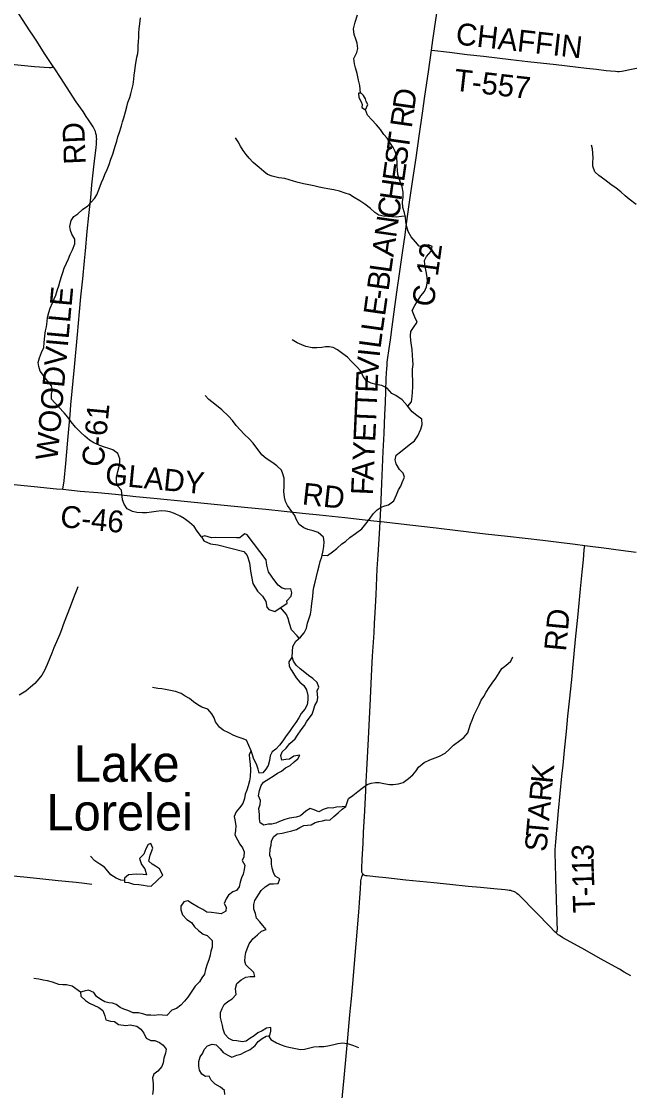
# Model space of a CAD drawing. Extents: x 1451455 to 1749751, y 218250 to 574981.
# Drawn here: x 1549919 to 1558249, y 434437 to 449081 of the extents above; entities that cross this region are included whole.
import ezdxf

# ---------------------------------------------------------------- set-up
doc = ezdxf.new("R2010")
doc.units = 0
for name, color, linetype in [('GM_X_County_Road', 7, 'Continuous'), ('GM_X_County_Road_Text', 7, 'Continuous'), ('GM_X_Major_Lake', 7, 'Continuous'), ('GM_X_Major_Lake_Text', 7, 'Continuous'), ('GM_X_Minor_Lake', 7, 'Continuous'), ('GM_X_Minor_River', 7, 'Continuous'), ('GM_X_Township_Road', 7, 'Continuous'), ('GM_X_Township_Road_Text', 7, 'Continuous')]:
    doc.layers.add(name, color=color, linetype=linetype)

msp = doc.modelspace()

# ---------------------------------------------------------------- linework, layer by layer
at = {"layer": 'GM_X_County_Road'}
for points in [[(1550356, 448462), (1550246, 448630), (1550121, 448822), (1550076, 448891), (1550035, 448954), (1549935, 449108), (1549768, 449364), (1549653, 449539), (1549492, 449787), (1549348, 450007), (1549230, 450188)], [(1555535, 448687), (1555554, 448825), (1555594, 449101), (1555616, 449254), (1555649, 449487), (1555671, 449629)], [(1554831, 442232), (1554840, 442411), (1554855, 442752), (1554876, 443191), (1554888, 443437), (1554898, 443699), (1554904, 443856), (1554917, 444184), (1554920, 444269), (1554923, 444325), (1554927, 444375), (1554931, 444414), (1554935, 444445), (1554956, 444601), (1554973, 444718), (1554998, 444897), (1555026, 445105), (1555063, 445374), (1555103, 445657), (1555139, 445912), (1555174, 446160), (1555195, 446307), (1555232, 446573), (1555255, 446733), (1555290, 446976), (1555325, 447213), (1555367, 447508), (1555411, 447823), (1555446, 448059), (1555493, 448390), (1555535, 448687)], [(1550489, 442673), (1550503, 442789), (1550526, 443025), (1550557, 443344), (1550574, 443545), (1550587, 443694), (1550598, 443828), (1550647, 444344), (1550688, 444791), (1550717, 445105), (1550735, 445307), (1550759, 445555), (1550782, 445803), (1550795, 445937), (1550821, 446204), (1550843, 446423), (1550868, 446665), (1550886, 446844), (1550918, 447131), (1550939, 447319), (1550943, 447349), (1550944, 447365), (1550947, 447391), (1550949, 447405), (1550949, 447420), (1550950, 447439), (1550950, 447454), (1550951, 447470), (1550950, 447489), (1550949, 447503), (1550946, 447518), (1550944, 447531), (1550940, 447548), (1550932, 447573), (1550921, 447601), (1550912, 447618), (1550900, 447639), (1550839, 447733), (1550808, 447779), (1550763, 447847), (1550670, 447981), (1550453, 448314), (1550376, 448432), (1550356, 448462)], [(1550489, 442673), (1550722, 442649), (1550967, 442627), (1551209, 442604), (1551487, 442576), (1551732, 442553), (1552192, 442508), (1552603, 442466), (1553021, 442423), (1553266, 442399), (1553771, 442345), (1554003, 442322), (1554349, 442285), (1554704, 442245), (1554831, 442232)], [(1554599, 437402), (1554595, 437407), (1554591, 437413), (1554586, 437421), (1554584, 437429), (1554582, 437439), (1554581, 437449), (1554581, 437480), (1554588, 437607), (1554598, 437820), (1554606, 437971), (1554622, 438270), (1554635, 438549), (1554642, 438667), (1554651, 438831), (1554674, 439256), (1554702, 439809), (1554711, 440011), (1554720, 440211), (1554730, 440389), (1554749, 440705), (1554756, 440836), (1554763, 440986), (1554776, 441226), (1554794, 441583), (1554805, 441776), (1554822, 442061), (1554831, 442232)], [(1554831, 442232), (1554845, 442230), (1555238, 442187), (1555598, 442145), (1555896, 442110), (1556277, 442064), (1556577, 442029), (1557063, 441975), (1557245, 441953), (1557505, 441921), (1557634, 441904)], [(1557634, 441904), (1557710, 441895), (1557896, 441871), (1558130, 441839), (1558340, 441811)], [(1554296, 434136), (1554325, 434472), (1554338, 434613), (1554366, 434910), (1554389, 435158), (1554418, 435473), (1554426, 435568), (1554439, 435695), (1554458, 435901), (1554483, 436177), (1554506, 436446), (1554541, 436881), (1554552, 437011), (1554564, 437204), (1554569, 437289), (1554570, 437310), (1554573, 437328), (1554576, 437348), (1554580, 437363), (1554587, 437378), (1554599, 437402)], [(1557246, 436595), (1557224, 436614), (1557150, 436689), (1556978, 436869), (1556926, 436922), (1556789, 437062), (1556737, 437112), (1556722, 437125), (1556707, 437138), (1556689, 437151), (1556672, 437160), (1556657, 437166), (1556642, 437171), (1556621, 437176), (1556600, 437180), (1556579, 437183), (1556547, 437187), (1556391, 437201), (1556209, 437217), (1556040, 437234), (1555789, 437260), (1555568, 437284), (1555186, 437320), (1554909, 437350), (1554771, 437364), (1554657, 437377), (1554637, 437381), (1554622, 437385), (1554616, 437388), (1554610, 437392), (1554601, 437399), (1554599, 437402)], [(1558268, 436008), (1558177, 436060), (1558109, 436100), (1557851, 436243), (1557668, 436346), (1557593, 436387), (1557336, 436532), (1557291, 436560), (1557272, 436573), (1557257, 436584), (1557246, 436595)]]:
    msp.add_lwpolyline(points, dxfattribs=at)
at = {"layer": 'GM_X_Major_Lake'}
for points in [[(1553370, 437425), (1553356, 437483), (1553346, 437541), (1553346, 437601), (1553322, 437657), (1553326, 437748), (1553338, 437798), (1553346, 437854), (1553372, 437912), (1553422, 437956), (1553492, 437962), (1553544, 437978), (1553621, 437996), (1553685, 438014), (1553735, 438042), (1553787, 438068), (1553838, 438074), (1553888, 438078), (1553942, 438109), (1553994, 438123), (1554044, 438133), (1554095, 438145), (1554145, 438141), (1554199, 438191), (1554257, 438241), (1554311, 438293), (1554362, 438327), (1554311, 438325), (1554233, 438321), (1554181, 438307), (1554121, 438309), (1554054, 438289), (1553992, 438257), (1553928, 438283), (1553876, 438299), (1553813, 438263), (1553743, 438203), (1553681, 438183), (1553593, 438167), (1553528, 438149), (1553456, 438125), (1553404, 438102), (1553348, 438086), (1553297, 438088), (1553241, 438074), (1553189, 438104), (1553181, 438159), (1553181, 438221), (1553171, 438299), (1553191, 438357), (1553193, 438411), (1553165, 438475), (1553179, 438548), (1553205, 438614), (1553233, 438664), (1553307, 438706), (1553368, 438746), (1553426, 438786), (1553480, 438814), (1553536, 438858), (1553601, 438892), (1553655, 438939), (1553707, 438981), (1553731, 439031), (1553651, 439017), (1553593, 438977), (1553542, 438973), (1553484, 438963), (1553472, 439025), (1553492, 439077), (1553544, 439127), (1553595, 439193), (1553667, 439255), (1553701, 439305), (1553753, 439378), (1553795, 439436), (1553825, 439490), (1553902, 439592), (1553920, 439650), (1553938, 439712), (1553970, 439767), (1553978, 439819), (1553968, 439911), (1553992, 439961), (1553970, 440027), (1553910, 440083), (1553851, 440124), (1553799, 440164), (1553739, 440216), (1553683, 440264), (1553647, 440318), (1553629, 440378), (1553582, 440310), (1553586, 440252), (1553613, 440202), (1553645, 440150), (1553683, 440091), (1553733, 440033), (1553789, 439987), (1553823, 439925), (1553841, 439847)], [(1553841, 439847), (1553843, 439791), (1553831, 439722), (1553803, 439660), (1553753, 439602), (1553719, 439542), (1553679, 439480), (1553637, 439424), (1553590, 439356), (1553546, 439297), (1553502, 439227), (1553454, 439169), (1553406, 439115), (1553356, 439075), (1553327, 439023), (1553317, 438959), (1553299, 438890), (1553265, 438840), (1553227, 438790), (1553177, 438786), (1553161, 438842), (1553141, 438908), (1553103, 438977), (1553085, 439037), (1553068, 439089), (1553040, 439039), (1553042, 438979), (1553054, 438908), (1553056, 438832), (1553054, 438734), (1553042, 438678), (1553026, 438612), (1553008, 438552), (1552982, 438497), (1552976, 438439), (1552950, 438371), (1552906, 438311), (1552860, 438255), (1552832, 438191), (1552846, 438123), (1552854, 438062), (1552852, 438002), (1552842, 437940), (1552880, 437872), (1552910, 437814), (1552948, 437764), (1552970, 437706), (1552964, 437641), (1552944, 437587), (1552980, 437525), (1552970, 437465), (1552958, 437403), (1552934, 437351), (1552916, 437293), (1552902, 437230), (1552866, 437178), (1552816, 437160), (1552757, 437116), (1552723, 437066), (1552697, 436998), (1552725, 436948), (1552719, 436896), (1552655, 436859), (1552591, 436869), (1552525, 436878), (1552460, 436882), (1552404, 436918), (1552342, 436948), (1552262, 436996), (1552197, 437038), (1552145, 437024), (1552103, 436962), (1552103, 436912), (1552125, 436845), (1552187, 436781), (1552248, 436739), (1552292, 436681), (1552344, 436631), (1552410, 436581), (1552464, 436561), (1552531, 436495), (1552531, 436404), (1552515, 436348), (1552503, 436292), (1552485, 436230), (1552464, 436168), (1552440, 436094), (1552426, 436033), (1552392, 435983), (1552358, 435927), (1552300, 435867), (1552244, 435785), (1552201, 435715), (1552155, 435661), (1552101, 435606), (1552045, 435564), (1551981, 435538), (1551910, 435468), (1551854, 435472), (1551800, 435474), (1551744, 435466)], [(1552704, 434384), (1552700, 434438), (1552645, 434486), (1552575, 434524), (1552517, 434582), (1552493, 434634), (1552443, 434630), (1552392, 434664), (1552360, 434718), (1552348, 434774), (1552350, 434835), (1552368, 434899), (1552404, 434949), (1552424, 434999), (1552469, 435051), (1552531, 435075), (1552585, 435063), (1552643, 435009), (1552681, 434959), (1552746, 434921), (1552800, 434897), (1552872, 434921), (1552926, 434937), (1552977, 434965), (1553053, 435001), (1553121, 435055), (1553161, 435111), (1553218, 435151), (1553270, 435181), (1553322, 435191), (1553336, 435250), (1553336, 435302), (1553278, 435292), (1553218, 435254), (1553157, 435228), (1553107, 435187), (1553049, 435149), (1552999, 435115), (1552942, 435105), (1552868, 435117), (1552816, 435125), (1552760, 435149), (1552704, 435212), (1552681, 435278), (1552675, 435328), (1552647, 435440), (1552647, 435506), (1552669, 435564), (1552695, 435616), (1552746, 435659), (1552804, 435693), (1552862, 435753), (1552852, 435837), (1552870, 435903), (1552928, 435955), (1552993, 435991), (1553053, 436001), (1553115, 435999), (1553101, 436056), (1552993, 436158), (1552980, 436212), (1552982, 436274), (1552992, 436328), (1553011, 436378), (1553037, 436446), (1553089, 436517), (1553151, 436571), (1553207, 436623), (1553272, 436643), (1553225, 436699), (1553185, 436749), (1553139, 436801), (1553125, 436863), (1553103, 436924), (1553101, 436986), (1553115, 437040), (1553201, 437180), (1553257, 437228), (1553320, 437270), (1553372, 437268), (1553438, 437274), (1553458, 437337), (1553396, 437375), (1553370, 437425)], [(1551744, 435466), (1551690, 435470), (1551635, 435470), (1551581, 435490), (1551523, 435504), (1551451, 435502), (1551378, 435536), (1551324, 435552), (1551274, 435574), (1551218, 435618), (1551167, 435637), (1551117, 435641), (1551061, 435653), (1551009, 435685), (1550947, 435725), (1550910, 435781), (1550838, 435815), (1550778, 435799), (1550728, 435787), (1550732, 435733), (1550796, 435673), (1550852, 435633), (1550979, 435576), (1551035, 435534), (1551061, 435460), (1551077, 435408), (1551141, 435390), (1551194, 435386), (1551248, 435342), (1551348, 435330), (1551410, 435336), (1551499, 435318), (1551553, 435280), (1551597, 435222), (1551629, 435157), (1551694, 435123), (1551746, 435125), (1551810, 435095), (1551862, 435059), (1551900, 435005), (1551894, 434949), (1551872, 434883), (1551860, 434819), (1551844, 434766), (1551788, 434704), (1551732, 434664), (1551716, 434612), (1551722, 434532), (1551724, 434452), (1551716, 434386)]]:
    msp.add_lwpolyline(points, dxfattribs=at)
at = {"layer": 'GM_X_Minor_Lake'}
for points in [[(1554633, 447870), (1554664, 447941), (1554639, 447984), (1554630, 448022), (1554603, 448068), (1554573, 448097), (1554535, 448098), (1554540, 448037), (1554571, 447981), (1554588, 447942), (1554584, 447904)], [(1554584, 447904), (1554633, 447870)], [(1553561, 441115), (1553553, 441147), (1553614, 441208), (1553623, 441256), (1553610, 441309), (1553540, 441304), (1553490, 441317), (1553437, 441360), (1553376, 441439), (1553343, 441481), (1553302, 441544), (1553281, 441633), (1553271, 441709), (1553012, 442048), (1552980, 442062), (1552944, 442037), (1552909, 442010), (1552865, 442006), (1552572, 442014), (1552524, 442010), (1552432, 442034), (1552384, 442021), (1552417, 441966), (1552510, 441927), (1552610, 441911), (1552964, 441822), (1553013, 441766), (1553045, 441665), (1553055, 441551), (1553090, 441384), (1553152, 441277), (1553221, 441211), (1553266, 441138), (1553283, 441060), (1553310, 441028), (1553390, 441000)], [(1553390, 441000), (1553561, 441115)], [(1551858, 437388), (1551811, 437477), (1551758, 437510), (1551712, 437539), (1551663, 437578), (1551682, 437663), (1551718, 437757), (1551693, 437821), (1551655, 437808), (1551624, 437748), (1551594, 437675), (1551537, 437616), (1551566, 437533), (1551611, 437474), (1551633, 437392), (1551585, 437395), (1551493, 437404), (1551385, 437394), (1551330, 437345), (1551331, 437293), (1551387, 437286), (1551456, 437265), (1551527, 437258), (1551593, 437251), (1551641, 437242), (1551697, 437237)], [(1551697, 437237), (1551858, 437388)]]:
    msp.add_lwpolyline(points, dxfattribs=at)
at = {"layer": 'GM_X_Minor_River'}
for points in [[(1554564, 448097), (1554555, 448205), (1554536, 448278), (1554518, 448368), (1554497, 448447), (1554482, 448501), (1554471, 448571), (1554513, 448655), (1554528, 448710), (1554517, 448781), (1554498, 448837), (1554475, 448900), (1554467, 448980), (1554491, 449073), (1554521, 449171)], [(1551257, 447551), (1551291, 447649), (1551304, 447706), (1551321, 447760), (1551343, 447842), (1551362, 447910), (1551379, 447969), (1551405, 448037), (1551418, 448089), (1551437, 448163), (1551448, 448218), (1551461, 448292), (1551466, 448346), (1551471, 448402), (1551483, 448480), (1551492, 448534), (1551501, 448590), (1551512, 448642), (1551517, 448694), (1551520, 448748), (1551525, 448804), (1551526, 448862), (1551529, 448922), (1551532, 448984), (1551542, 449048), (1551551, 449132)], [(1555210, 443811), (1555262, 443872), (1555273, 443944), (1555278, 443998), (1555282, 444080), (1555281, 444158), (1555277, 444246), (1555278, 444318), (1555285, 444382), (1555280, 444442), (1555275, 444504), (1555269, 444589), (1555260, 444649), (1555251, 444713), (1555248, 444775), (1555253, 444833), (1555288, 444887), (1555342, 444960), (1555307, 445032), (1555271, 445121), (1555310, 445191), (1555352, 445264), (1555391, 445321), (1555440, 445384), (1555469, 445446), (1555483, 445524), (1555478, 445574), (1555467, 445632), (1555456, 445701), (1555445, 445753), (1555438, 445807), (1555467, 445863), (1555530, 445933), (1555545, 445997), (1555494, 446020), (1555425, 445997), (1555369, 446004), (1555318, 446063), (1555259, 446132), (1555218, 446205), (1555199, 446268), (1555185, 446334), (1555178, 446400), (1555165, 446461), (1555144, 446533), (1555141, 446609), (1555147, 446673), (1555146, 446741), (1555135, 446815), (1555107, 446890), (1555076, 446983), (1555069, 447043), (1555068, 447097), (1555067, 447159), (1555057, 447245), (1555040, 447298), (1555009, 447354), (1554974, 447411), (1554927, 447480), (1554882, 447533), (1554837, 447600), (1554784, 447663), (1554721, 447734), (1554660, 447799), (1554633, 447870)], [(1552384, 442021), (1552327, 442100), (1552284, 442163), (1552223, 442220), (1552150, 442275), (1552092, 442306), (1552016, 442340), (1551951, 442365), (1551897, 442374), (1551834, 442377), (1551766, 442370), (1551702, 442361), (1551631, 442351), (1551579, 442350), (1551499, 442357), (1551439, 442370), (1551368, 442405), (1551325, 442470), (1551302, 442527), (1551301, 442581), (1551292, 442659), (1551235, 442722), (1551222, 442778), (1551223, 442840), (1551241, 442916), (1551254, 442968), (1551267, 443030), (1551266, 443092), (1551241, 443162), (1551170, 443212), (1551116, 443231), (1551056, 443250), (1550994, 443273), (1550911, 443310), (1550853, 443346), (1550788, 443399), (1550733, 443452), (1550660, 443523), (1550601, 443596), (1550556, 443661), (1550505, 443720), (1550430, 443800), (1550375, 443855), (1550332, 443907), (1550331, 443977), (1550346, 444037), (1550333, 444088), (1550276, 444159), (1550235, 444215), (1550177, 444291), (1550156, 444353), (1550151, 444411), (1550166, 444473), (1550193, 444547), (1550227, 444616), (1550232, 444680), (1550240, 444774), (1550251, 444842), (1550262, 444896), (1550271, 444970), (1550278, 445026), (1550294, 445095), (1550315, 445153), (1550344, 445225), (1550367, 445280), (1550390, 445332), (1550412, 445408), (1550431, 445461), (1550452, 445529), (1550469, 445587), (1550486, 445643), (1550507, 445702), (1550537, 445768), (1550564, 445831), (1550589, 445887), (1550618, 445951), (1550652, 446034), (1550651, 446100), (1550612, 446167), (1550591, 446217), (1550584, 446270), (1550600, 446355), (1550639, 446407), (1550691, 446444), (1550755, 446505), (1550830, 446556), (1550920, 446654), (1550951, 446708), (1550985, 446789), (1551016, 446873), (1551043, 446932), (1551064, 446984), (1551094, 447053), (1551121, 447123), (1551146, 447195), (1551172, 447262), (1551191, 447326), (1551210, 447386), (1551225, 447442), (1551242, 447499), (1551257, 447551)], [(1555175, 446416), (1555126, 446407), (1555051, 446402), (1554991, 446406), (1554937, 446409), (1554877, 446412), (1554815, 446429), (1554760, 446464), (1554699, 446517), (1554621, 446576), (1554554, 446624), (1554479, 446671), (1554415, 446710), (1554355, 446731), (1554276, 446755), (1554198, 446774), (1554118, 446789), (1554066, 446798), (1553998, 446812), (1553924, 446827), (1553854, 446844), (1553784, 446857), (1553708, 446873), (1553644, 446894), (1553586, 446913), (1553527, 446928), (1553447, 446940), (1553353, 446961), (1553289, 446984), (1553238, 447027), (1553174, 447079), (1553095, 447150), (1553038, 447209), (1552999, 447260), (1552958, 447311), (1552919, 447371), (1552888, 447434), (1552851, 447487)], [(1558338, 446573), (1558245, 446648), (1558188, 446693), (1558127, 446748), (1558065, 446796), (1557994, 446849), (1557909, 446912), (1557828, 446972), (1557771, 447021), (1557744, 447098), (1557745, 447152), (1557748, 447210), (1557745, 447276), (1557742, 447336), (1557729, 447388)], [(1554037, 441769), (1554112, 441766), (1554179, 441815), (1554240, 441864), (1554308, 441925), (1554360, 441960), (1554417, 442015), (1554495, 442066), (1554582, 442132), (1554635, 442199), (1554687, 442266), (1554736, 442336), (1554793, 442391), (1554846, 442430), (1554899, 442447), (1554949, 442460), (1555020, 442513), (1555056, 442596), (1555083, 442664), (1555114, 442715), (1555135, 442767), (1555165, 442837), (1555150, 442893), (1555100, 442946), (1555052, 443021), (1555039, 443077), (1555052, 443141), (1555111, 443188), (1555184, 443247), (1555249, 443294), (1555302, 443337), (1555348, 443406), (1555389, 443495), (1555409, 443561), (1555402, 443633), (1555337, 443684), (1555271, 443732), (1555203, 443821), (1555134, 443898), (1555047, 443958), (1554995, 443985), (1554928, 444058), (1554857, 444093), (1554779, 444109), (1554709, 444128), (1554645, 444157), (1554600, 444220), (1554567, 444289), (1554514, 444350), (1554436, 444427), (1554384, 444482), (1554321, 444527), (1554250, 444581), (1554188, 444616), (1554136, 444623), (1554084, 444622), (1554032, 444617), (1553966, 444612), (1553901, 444609), (1553813, 444630), (1553760, 444651), (1553696, 444681), (1553627, 444722)], [(1553629, 440378), (1553636, 440519), (1553679, 440593), (1553741, 440648), (1553794, 440709), (1553825, 440770), (1553840, 440840), (1553860, 440910), (1553877, 440965), (1553886, 441017), (1553891, 441071), (1553900, 441141), (1553911, 441205), (1553917, 441275), (1553924, 441331), (1553941, 441403), (1553962, 441480), (1553980, 441554), (1553997, 441624), (1554010, 441686), (1554032, 441750), (1554053, 441835), (1554062, 441889), (1554065, 441953), (1554057, 442019), (1553983, 442081), (1553914, 442104), (1553842, 442123), (1553786, 442146), (1553723, 442193), (1553682, 442262), (1553665, 442315), (1553622, 442369), (1553563, 442453), (1553538, 442505), (1553521, 442567), (1553514, 442642), (1553516, 442710), (1553518, 442762), (1553516, 442824), (1553501, 442884), (1553480, 442937), (1553420, 442996), (1553365, 443037), (1553270, 443094), (1553211, 443146), (1553175, 443196), (1553128, 443255), (1553095, 443306), (1553040, 443365), (1552969, 443428), (1552916, 443489), (1552861, 443548), (1552812, 443615), (1552755, 443676), (1552664, 443762), (1552569, 443838), (1552486, 443905), (1552435, 443956)], [(1550694, 441338), (1550669, 441277), (1550640, 441207), (1550617, 441149), (1550585, 441062), (1550547, 440958), (1550507, 440855), (1550488, 440803), (1550469, 440750), (1550444, 440690), (1550400, 440585), (1550364, 440501), (1550335, 440428), (1550303, 440350), (1550272, 440275), (1550234, 440189), (1550199, 440128), (1550156, 440075), (1550102, 440015), (1550043, 439964), (1549980, 439910), (1549887, 439853)], [(1553725, 440634), (1553697, 440668), (1553618, 440748), (1553590, 440836), (1553575, 440903), (1553552, 440957), (1553469, 441053)], [(1554362, 438327), (1554398, 438440), (1554457, 438481), (1554526, 438532), (1554586, 438581), (1554655, 438631), (1554711, 438650), (1554769, 438655), (1554820, 438655), (1554884, 438643), (1554960, 438632), (1555012, 438629), (1555082, 438638), (1555149, 438659), (1555222, 438712), (1555281, 438763), (1555324, 438816), (1555357, 438869), (1555436, 438932), (1555515, 438969), (1555586, 438993), (1555645, 439018), (1555724, 439057), (1555777, 439110), (1555838, 439169), (1555923, 439232), (1555980, 439275), (1556034, 439336), (1556053, 439397), (1556070, 439455), (1556095, 439513), (1556122, 439582), (1556162, 439664), (1556191, 439719), (1556218, 439783), (1556253, 439836), (1556286, 439894), (1556328, 439957), (1556367, 440018), (1556418, 440088), (1556462, 440161), (1556501, 440218), (1556552, 440261), (1556621, 440320), (1556652, 440378)], [(1553068, 439089), (1553001, 439237), (1552945, 439258), (1552889, 439277), (1552831, 439300), (1552762, 439336), (1552684, 439373), (1552631, 439416), (1552578, 439489), (1552559, 439543), (1552528, 439598), (1552471, 439661), (1552389, 439687), (1552334, 439722), (1552278, 439763), (1552223, 439808), (1552161, 439841), (1552108, 439876), (1552032, 439903), (1551962, 439918), (1551894, 439930), (1551842, 439939), (1551790, 439945), (1551714, 439957)], [(1551330, 437316), (1551283, 437320), (1551215, 437349), (1551142, 437391), (1551103, 437445), (1551057, 437496), (1550992, 437541), (1550925, 437585), (1550864, 437650)], [(1550728, 435787), (1550615, 435869), (1550539, 435884), (1550487, 435887), (1550431, 435892), (1550345, 435924), (1550277, 435943), (1550219, 435952), (1550157, 435963), (1550089, 435972)], [(1553305, 435188), (1553335, 435136), (1553411, 435092), (1553477, 435063), (1553528, 435046), (1553582, 435031), (1553672, 435012), (1553742, 435000), (1553796, 435004), (1553925, 435037), (1553996, 435042), (1554062, 435043), (1554116, 435050), (1554181, 435063), (1554253, 435081), (1554322, 435092), (1554399, 435079), (1554467, 435056), (1554535, 435026)]]:
    msp.add_lwpolyline(points, dxfattribs=at)
at = {"layer": 'GM_X_Township_Road'}
for points in [[(1555535, 448687), (1555542, 448686), (1555782, 448658), (1556025, 448629), (1556246, 448604), (1556621, 448560), (1556856, 448534), (1557244, 448491), (1557661, 448441), (1557794, 448426), (1557927, 448410), (1557989, 448404), (1558054, 448398), (1558082, 448395), (1558107, 448395), (1558142, 448401), (1558475, 448466)], [(1549735, 448498), (1550097, 448465), (1550298, 448449), (1550328, 448452), (1550341, 448454), (1550356, 448462)], [(1549153, 442804), (1549195, 442800), (1549417, 442778), (1549818, 442737), (1550093, 442711), (1550400, 442681), (1550489, 442673)], [(1557246, 436595), (1557253, 436611), (1557256, 436618), (1557258, 436626), (1557259, 436636), (1557260, 436645), (1557259, 436742), (1557249, 437060), (1557240, 437339), (1557233, 437555), (1557231, 437668), (1557232, 437734), (1557237, 437844), (1557276, 438268), (1557322, 438742), (1557338, 438895), (1557357, 439094), (1557383, 439355), (1557404, 439564), (1557426, 439773), (1557457, 440069), (1557472, 440225), (1557509, 440615), (1557543, 440965), (1557578, 441311), (1557599, 441539), (1557616, 441706), (1557629, 441846), (1557634, 441904)], [(1547771, 437590), (1547911, 437577), (1548309, 437537), (1548611, 437506), (1548767, 437488), (1549191, 437445), (1549523, 437408), (1549856, 437375), (1549999, 437360), (1550215, 437337), (1550423, 437315), (1550668, 437290), (1550782, 437277), (1550883, 437264)]]:
    msp.add_lwpolyline(points, dxfattribs=at)

# ---------------------------------------------------------------- texts
at = {"layer": 'GM_X_County_Road_Text'}
for s, rotation, p in [('D', 81.908, (1555299, 447856)), ('R', 81.9075, (1555265, 447612)), ('RD', 92.4901, (1550803, 447128)), ('T', 81.9075, (1555220, 447298)), ('S', 81.9079, (1555191, 447098)), ('E', 81.9075, (1555160, 446875)), ('H', 81.908, (1555123, 446614)), ('C', 81.9075, (1555088, 446370)), ('N', 81.908, (1555051, 446109)), ('A', 81.908, (1555014, 445847)), ('C-12', 82.1119, (1555564, 445162)), ('L', 81.9075, (1554982, 445625)), ('B', 81.9077, (1554947, 445381)), ('WOODVILLE', 84.7541, (1550412, 443060)), ('-', 81.9066, (1554930, 445259)), ('E', 81.9075, (1554899, 445037)), ('L', 81.9096, (1554867, 444815)), ('L', 82.2344, (1554837, 444593)), ('V', 85.8965, (1554805, 444212)), ('I', 83.8645, (1554824, 444473)), ('E', 87.3869, (1554795, 443990)), ('T', 87.4235, (1554785, 443766)), ('C-61', 84.5288, (1551044, 442971)), ('T', 87.4243, (1554775, 443542)), ('E', 87.4235, (1554765, 443318)), ('Y', 87.4237, (1554753, 443054)), ('GLADY', 354.3284, (1551056, 442740)), ('A', 87.4237, (1554741, 442790)), ('RD', 353.6603, (1553755, 442467)), ('F', 87.4238, (1554732, 442588)), ('C-46', 354.5286, (1550442, 442157))]:
    msp.add_text(s, height=300, rotation=rotation, dxfattribs=at).set_placement(p)
at = {"layer": 'GM_X_Major_Lake_Text'}
for s, rotation, p in [('Lake', 0.002, (1550637, 438667)), ('Lorelei', 0.0017, (1550262, 438000))]:
    msp.add_text(s, height=500, rotation=rotation, dxfattribs=at).set_placement(p)
at = {"layer": 'GM_X_Township_Road_Text'}
for s, rotation, p in [('CHAFFIN', 353.5894, (1555858, 448768)), ('T-557', 353.5349, (1555833, 448135)), ('RD', 84.583, (1557377, 440447)), ('K', 84.5185, (1557194, 438634)), ('R', 84.804, (1557171, 438389)), ('A', 84.8056, (1557147, 438126)), ('T', 84.8246, (1557127, 437903)), ('S', 85.6625, (1557112, 437702)), ('3', 89.9532, (1557757, 437590)), ('1', 91.4, (1557761, 437407)), ('1', 91.6552, (1557767, 437223)), ('-', 91.7214, (1557770, 437100)), ('T', 91.736, (1557777, 436875))]:
    msp.add_text(s, height=300, rotation=rotation, dxfattribs=at).set_placement(p)

doc.saveas('drawing.dxf')
